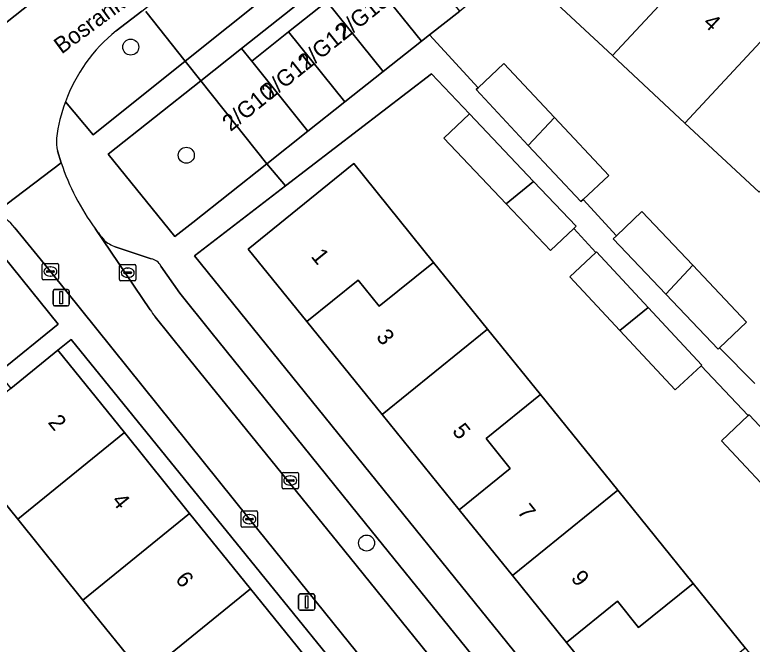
# Model space of a CAD drawing. Extents: x 162344 to 162869, y 381217 to 381818.
# Drawn here: x 162509.92 to 162555.05, y 381655.47 to 381693.96 of the extents above; entities that cross this region are included whole.
import ezdxf

# ---------------------------------------------------------------- set-up
doc = ezdxf.new("R2010")
doc.units = 0
for name, color, linetype in [('IMGEO_Boom', 7, 'Continuous'), ('IMGEO_Erf', 7, 'Continuous'), ('IMGEO_Groenvoorziening', 7, 'Continuous'), ('IMGEO_Kolk', 7, 'Continuous'), ('IMGEO_Lichtmast', 7, 'Continuous'), ('IMGEO_Openbare_ruimte_label', 7, 'Continuous'), ('IMGEO_Pand', 7, 'Continuous'), ('IMGEO_Pand_nummerreeks', 7, 'Continuous'), ('IMGEO_Parkeervlak_open', 7, 'Continuous'), ('IMGEO_Rijbaan_lokaal_open', 7, 'Continuous'), ('IMGEO_Voetpad_open', 7, 'Continuous')]:
    doc.layers.add(name, color=color, linetype=linetype)

msp = doc.modelspace()

# ---------------------------------------------------------------- linework, layer by layer
at = {"layer": 'IMGEO_Boom'}
for centre in [(162517.017, 381691.986), (162520.419, 381685.371), (162531.45, 381661.662)]:
    msp.add_circle(centre, 0.489, dxfattribs=at)
at = {"layer": 'IMGEO_Erf'}
for points in [[(162533.709, 381698.468), (162536.051, 381700.322), (162538.262, 381702.071), (162537.642, 381702.856), (162523.799, 381691.897), (162524.422, 381691.121), (162526.68, 381692.908), (162529.023, 381694.761), (162531.366, 381696.615)], [(162513.38, 381674.107), (162512.565, 381673.447), (162516.63, 381668.417), (162520.622, 381663.477), (162524.355, 381658.858), (162528.316, 381653.955), (162532.138, 381649.227), (162536.056, 381644.377), (162539.798, 381639.748), (162543.769, 381634.833), (162547.709, 381629.957), (162551.438, 381625.343), (162555.512, 381620.301), (162559.239, 381615.69), (162563.247, 381610.73), (162566.934, 381606.168), (162570.843, 381601.33), (162571.832, 381602.129)]]:
    msp.add_lwpolyline(points, close=True, dxfattribs=at)
for points in [[(162555.476, 381683.106), (162550.927, 381687.341), (162546.49, 381691.473), (162541.97, 381695.681), (162544.973, 381698.927), (162544.148, 381699.726), (162541.703, 381697.791), (162539.492, 381696.043), (162537.149, 381694.189), (162535.306, 381692.731), (162538.276, 381689.5), (162539.852, 381690.979), (162542.943, 381687.685), (162546.276, 381684.134), (162544.711, 381682.665), (162546.747, 381680.449), (162548.3, 381681.923), (162551.41, 381678.647), (162554.71, 381675.17), (162553.057, 381673.602), (162555.205, 381671.414)], [(162557.076, 381663.754), (162553.163, 381667.917), (162554.81, 381669.466), (162551.924, 381672.505), (162550.331, 381671.022), (162546.941, 381674.661), (162543.885, 381677.942), (162545.478, 381679.427), (162544.128, 381680.899), (162542.705, 381679.548), (162539.988, 381682.409), (162536.182, 381686.418), (162537.745, 381687.902), (162535.416, 381690.356), (162526.479, 381683.499), (162520.914, 381679.229), (162577.5, 381609.273)], [(162556.089, 381640.253), (162552.756, 381644.372), (162548.172, 381650.035), (162543.687, 381655.577), (162540.376, 381659.668), (162537.119, 381663.693), (162532.399, 381669.524), (162527.802, 381675.205), (162524.214, 381679.638), (162530.663, 381684.862), (162535.551, 381678.822), (162538.854, 381674.741), (162542.092, 381670.741), (162546.831, 381664.885), (162551.436, 381659.194), (162554.627, 381655.252), (162557.729, 381651.419)], [(162541.181, 381624.654), (162537.239, 381629.531), (162533.269, 381634.444), (162529.526, 381639.075), (162525.608, 381643.923), (162521.786, 381648.653), (162517.824, 381653.555), (162514.092, 381658.173), (162510.099, 381663.114), (162506.026, 381668.154)]]:
    msp.add_lwpolyline(points, dxfattribs=at)
at = {"layer": 'IMGEO_Groenvoorziening'}
for points in [[(162513.016, 381688.643), (162514.723, 381686.61), (162520.357, 381691.127), (162517.937, 381694.149)], [(162517.7, 381694.186), (162517.688, 381694.176), (162516.127, 381692.971)]]:
    msp.add_lwpolyline(points, dxfattribs=at)
for points in [[(162521.312, 381689.925), (162515.643, 381685.433), (162519.71, 381680.397), (162520.82, 381681.267), (162525.341, 381684.847)], [(162508.656, 381679.88), (162505.063, 381677.02), (162508.914, 381672.079), (162508.995, 381672.145), (162512.571, 381675.042)]]:
    msp.add_lwpolyline(points, close=True, dxfattribs=at)
msp.add_arc((162522.382, 381685.193), 9.981, 128.8048, 159.7775, dxfattribs=at)
at = {"layer": 'IMGEO_Kolk'}
for p, q in [((162511.602, 381677.835), (162511.602, 381678.687)), ((162511.677, 381678.761), (162512.529, 381678.761)), ((162512.09, 381678.541), (162512.115, 381678.541)), ((162512.603, 381678.687), (162512.603, 381677.835)), ((162516.332, 381677.764), (162516.332, 381678.616)), ((162516.407, 381678.69), (162517.259, 381678.69)), ((162516.82, 381678.47), (162516.845, 381678.47)), ((162517.333, 381678.616), (162517.333, 381677.764)), ((162511.861, 381678.255), (162511.861, 381678.267)), ((162512.299, 381678.218), (162511.901, 381678.218)), ((162511.904, 381678.304), (162512.302, 381678.304)), ((162512.345, 381678.267), (162512.345, 381678.255)), ((162516.591, 381678.184), (162516.591, 381678.196)), ((162517.029, 381678.147), (162516.631, 381678.147)), ((162516.634, 381678.233), (162517.032, 381678.233)), ((162517.075, 381678.196), (162517.075, 381678.184)), ((162512.529, 381677.761), (162511.677, 381677.761)), ((162512.113, 381677.981), (162512.088, 381677.981)), ((162517.259, 381677.69), (162516.407, 381677.69)), ((162516.843, 381677.91), (162516.818, 381677.91)), ((162526.283, 381665.055), (162526.283, 381665.907)), ((162526.358, 381665.981), (162527.21, 381665.981)), ((162527.284, 381665.907), (162527.284, 381665.055)), ((162526.542, 381665.475), (162526.542, 381665.487)), ((162526.98, 381665.438), (162526.582, 381665.438)), ((162526.585, 381665.524), (162526.983, 381665.524)), ((162526.771, 381665.761), (162526.796, 381665.761)), ((162527.026, 381665.487), (162527.026, 381665.475)), ((162527.21, 381664.981), (162526.358, 381664.981)), ((162526.794, 381665.201), (162526.769, 381665.201)), ((162523.855, 381663.625), (162524.707, 381663.625)), ((162523.78, 381662.699), (162523.78, 381663.551)), ((162524.039, 381663.119), (162524.039, 381663.131)), ((162524.082, 381663.168), (162524.48, 381663.168)), ((162524.268, 381663.405), (162524.293, 381663.405)), ((162524.523, 381663.131), (162524.523, 381663.119)), ((162524.781, 381663.551), (162524.781, 381662.699)), ((162524.477, 381663.082), (162524.079, 381663.082)), ((162524.291, 381662.845), (162524.266, 381662.845)), ((162524.707, 381662.625), (162523.855, 381662.625))]:
    msp.add_line(p, q, dxfattribs=at)
for points in [[(162511.602, 381677.835), (162511.602, 381678.687)], [(162511.677, 381678.761), (162512.529, 381678.761)], [(162512.603, 381678.687), (162512.603, 381677.835)], [(162516.332, 381677.764), (162516.332, 381678.616)], [(162516.407, 381678.69), (162517.259, 381678.69)], [(162517.333, 381678.616), (162517.333, 381677.764)], [(162512.529, 381677.761), (162511.677, 381677.761)], [(162517.259, 381677.69), (162516.407, 381677.69)], [(162526.283, 381665.055), (162526.283, 381665.907)], [(162526.358, 381665.981), (162527.21, 381665.981)], [(162527.284, 381665.907), (162527.284, 381665.055)], [(162527.21, 381664.981), (162526.358, 381664.981)], [(162523.855, 381663.625), (162524.707, 381663.625)], [(162523.78, 381662.699), (162523.78, 381663.551)], [(162524.781, 381663.551), (162524.781, 381662.699)], [(162524.707, 381662.625), (162523.855, 381662.625)]]:
    msp.add_lwpolyline(points, dxfattribs=at)
for centre, radius, start, end in [((162511.679, 381678.685), 0.0765, 91.552, 178.448), ((162511.679, 381678.685), 0.0765, 91.552, 178.448), ((162512.527, 381678.685), 0.0765, 1.552, 88.448), ((162512.527, 381678.685), 0.0765, 1.552, 88.448), ((162516.409, 381678.614), 0.0765, 91.552, 178.448), ((162516.409, 381678.614), 0.0765, 91.552, 178.448), ((162517.257, 381678.614), 0.0765, 1.552, 88.448), ((162517.257, 381678.614), 0.0765, 1.552, 88.448), ((162511.901, 381678.264), 0.0403, 85.8775, 175.7526), ((162511.898, 381678.254), 0.0366, 178.938, 274.7102), ((162512.302, 381678.261), 0.043, 264.8664, 352.4533), ((162512.306, 381678.266), 0.0386, 1.7309, 96.639), ((162516.631, 381678.193), 0.0403, 85.8775, 175.7526), ((162516.628, 381678.183), 0.0366, 178.938, 274.7102), ((162517.032, 381678.19), 0.043, 264.8664, 352.4533), ((162517.036, 381678.195), 0.0386, 1.7309, 96.639), ((162511.679, 381677.837), 0.0765, 181.552, 268.448), ((162511.679, 381677.837), 0.0765, 181.552, 268.448), ((162512.527, 381677.837), 0.0765, 271.552, 358.448), ((162512.527, 381677.837), 0.0765, 271.552, 358.448), ((162516.409, 381677.766), 0.0765, 181.552, 268.448), ((162516.409, 381677.766), 0.0765, 181.552, 268.448), ((162517.257, 381677.766), 0.0765, 271.552, 358.448), ((162517.257, 381677.766), 0.0765, 271.552, 358.448), ((162526.36, 381665.905), 0.0765, 91.552, 178.448), ((162526.36, 381665.905), 0.0765, 91.552, 178.448), ((162527.208, 381665.905), 0.0765, 1.552, 88.448), ((162527.208, 381665.905), 0.0765, 1.552, 88.448), ((162526.582, 381665.484), 0.0403, 85.8775, 175.7526), ((162526.579, 381665.474), 0.0366, 178.938, 274.7102), ((162526.983, 381665.481), 0.043, 264.8664, 352.4533), ((162526.987, 381665.486), 0.0386, 1.7309, 96.639), ((162526.36, 381665.057), 0.0765, 181.552, 268.448), ((162526.36, 381665.057), 0.0765, 181.552, 268.448), ((162527.208, 381665.057), 0.0765, 271.552, 358.448), ((162527.208, 381665.057), 0.0765, 271.552, 358.448), ((162523.857, 381663.549), 0.0765, 91.552, 178.448), ((162523.857, 381663.549), 0.0765, 91.552, 178.448), ((162524.705, 381663.549), 0.0765, 1.552, 88.448), ((162524.705, 381663.549), 0.0765, 1.552, 88.448), ((162524.079, 381663.128), 0.0403, 85.8775, 175.7526), ((162524.076, 381663.118), 0.0366, 178.938, 274.7102), ((162524.48, 381663.125), 0.043, 264.8664, 352.4533), ((162524.484, 381663.13), 0.0386, 1.7309, 96.639), ((162523.857, 381662.701), 0.0765, 181.552, 268.448), ((162523.857, 381662.701), 0.0765, 181.552, 268.448), ((162524.705, 381662.701), 0.0765, 271.552, 358.448), ((162524.705, 381662.701), 0.0765, 271.552, 358.448)]:
    msp.add_arc(centre, radius, start, end, dxfattribs=at)
for centre, major_axis, ratio, start_param, end_param in [((162512.089, 381678.261), (-0.387, 0.002), 0.722429, 4.712389, 7.853982), ((162512.114, 381678.261), (-0.39, 0.002), 0.717154, 1.570796, 4.712389), ((162516.819, 381678.19), (-0.387, 0.002), 0.722429, 4.712389, 7.853982), ((162516.844, 381678.19), (-0.39, 0.002), 0.717154, 1.570796, 4.712389), ((162526.77, 381665.481), (-0.387, 0.002), 0.722429, 4.712389, 7.853982), ((162526.795, 381665.481), (-0.39, 0.002), 0.717154, 1.570796, 4.712389), ((162524.267, 381663.125), (-0.387, 0.002), 0.722429, 4.712389, 7.853982), ((162524.292, 381663.125), (-0.39, 0.002), 0.717154, 1.570796, 4.712389)]:
    msp.add_ellipse(centre, major_axis=major_axis, ratio=ratio, start_param=start_param, end_param=end_param, dxfattribs=at)
at = {"layer": 'IMGEO_Lichtmast'}
for p, q in [((162512.363, 381677.159), (162513.153, 381677.159)), ((162513.153, 381677.159), (162512.363, 381677.159)), ((162512.263, 381676.259), (162512.263, 381677.059)), ((162512.263, 381677.059), (162512.263, 381676.259)), ((162513.253, 381677.059), (162513.253, 381676.259)), ((162513.253, 381676.259), (162513.253, 381677.059)), ((162513.153, 381676.159), (162512.363, 381676.159)), ((162512.363, 381676.159), (162513.153, 381676.159)), ((162527.292, 381657.653), (162527.292, 381658.453)), ((162527.292, 381658.453), (162527.292, 381657.653)), ((162527.392, 381658.553), (162528.182, 381658.553)), ((162528.182, 381658.553), (162527.392, 381658.553)), ((162528.282, 381658.453), (162528.282, 381657.653)), ((162528.282, 381657.653), (162528.282, 381658.453)), ((162528.182, 381657.553), (162527.392, 381657.553)), ((162527.392, 381657.553), (162528.182, 381657.553))]:
    msp.add_line(p, q, dxfattribs=at)
for points in [[(162512.683, 381677.034), (162512.833, 381677.034), (162512.833, 381676.284), (162512.683, 381676.284), (162512.683, 381677.034)], [(162527.712, 381658.428), (162527.862, 381658.428), (162527.862, 381657.678), (162527.712, 381657.678), (162527.712, 381658.428)]]:
    msp.add_lwpolyline(points, dxfattribs=at)
for centre, start, end in [((162512.363, 381677.059), 90, 180), ((162512.363, 381677.059), 90, 180), ((162513.153, 381677.059), 0, 90), ((162513.153, 381677.059), 360, 90), ((162512.363, 381676.259), 180, 270), ((162512.363, 381676.259), 180, 270), ((162513.153, 381676.259), 270, 0), ((162513.153, 381676.259), 270, 0), ((162527.392, 381658.453), 90, 180), ((162527.392, 381658.453), 90, 180), ((162528.182, 381658.453), 0, 90), ((162528.182, 381658.453), 360, 90), ((162527.392, 381657.653), 180, 270), ((162527.392, 381657.653), 180, 270), ((162528.182, 381657.653), 270, 0), ((162528.182, 381657.653), 270, 0)]:
    msp.add_arc(centre, 0.1, start, end, dxfattribs=at)
at = {"layer": 'IMGEO_Pand'}
for points in [[(162552.208, 381697.599), (162547.662, 381701.832), (162544.973, 381698.927), (162541.97, 381695.681), (162546.49, 381691.473)], [(162533.709, 381698.468), (162531.366, 381696.615), (162534.807, 381692.336), (162535.306, 381692.731), (162537.149, 381694.189)], [(162556.645, 381693.468), (162552.208, 381697.599), (162546.49, 381691.473), (162550.927, 381687.341)], [(162531.366, 381696.615), (162529.023, 381694.761), (162532.464, 381690.482), (162534.807, 381692.336)], [(162529.023, 381694.761), (162526.68, 381692.908), (162530.121, 381688.629), (162532.464, 381690.482)], [(162561.194, 381689.233), (162556.645, 381693.468), (162550.927, 381687.341), (162555.476, 381683.106)], [(162526.68, 381692.908), (162524.422, 381691.121), (162527.863, 381686.842), (162530.121, 381688.629)], [(162524.422, 381691.121), (162523.799, 381691.897), (162521.312, 381689.925), (162525.341, 381684.847), (162527.863, 381686.842)], [(162538.276, 381689.5), (162538.148, 381689.38), (162541.345, 381685.973), (162542.943, 381687.685), (162539.852, 381690.979)], [(162537.745, 381687.902), (162536.182, 381686.418), (162539.988, 381682.409), (162541.669, 381683.768)], [(162542.943, 381687.685), (162541.345, 381685.973), (162544.572, 381682.535), (162544.711, 381682.665), (162546.276, 381684.134)], [(162530.663, 381684.862), (162524.214, 381679.638), (162527.802, 381675.205), (162530.933, 381677.736), (162532.227, 381676.135), (162535.551, 381678.822)], [(162541.669, 381683.768), (162539.988, 381682.409), (162542.705, 381679.548), (162544.128, 381680.899), (162544.173, 381680.942), (162544.268, 381681.031)], [(162546.747, 381680.449), (162546.55, 381680.262), (162549.761, 381676.88), (162551.41, 381678.647), (162548.3, 381681.923)], [(162545.478, 381679.427), (162543.885, 381677.942), (162546.941, 381674.661), (162548.684, 381676.069), (162545.52, 381679.466)], [(162535.551, 381678.822), (162532.227, 381676.135), (162530.933, 381677.736), (162527.802, 381675.205), (162532.399, 381669.524), (162538.854, 381674.741)], [(162551.41, 381678.647), (162549.761, 381676.88), (162552.96, 381673.51), (162553.057, 381673.602), (162554.71, 381675.17)], [(162548.684, 381676.069), (162546.941, 381674.661), (162550.331, 381671.022), (162551.924, 381672.505), (162551.966, 381672.545)], [(162542.092, 381670.741), (162538.854, 381674.741), (162532.399, 381669.524), (162537.119, 381663.693), (162540.243, 381666.217), (162538.762, 381668.049)], [(162512.565, 381673.447), (162509.673, 381671.105), (162506.026, 381668.154), (162510.099, 381663.114), (162516.63, 381668.417)], [(162542.092, 381670.741), (162538.762, 381668.049), (162540.243, 381666.217), (162537.119, 381663.693), (162540.376, 381659.668), (162546.831, 381664.885)], [(162554.81, 381669.466), (162553.163, 381667.917), (162557.076, 381663.754), (162558.89, 381665.22), (162554.857, 381669.51)], [(162520.622, 381663.477), (162516.63, 381668.417), (162510.099, 381663.114), (162514.092, 381658.173)], [(162551.436, 381659.194), (162546.831, 381664.885), (162540.376, 381659.668), (162543.687, 381655.577), (162546.806, 381658.098), (162548.1, 381656.497)], [(162524.355, 381658.858), (162520.622, 381663.477), (162514.092, 381658.173), (162517.824, 381653.555)], [(162551.436, 381659.194), (162548.1, 381656.497), (162546.806, 381658.098), (162543.687, 381655.577), (162548.172, 381650.035), (162554.627, 381655.252)], [(162528.316, 381653.955), (162524.355, 381658.858), (162517.824, 381653.555), (162521.786, 381648.653)]]:
    msp.add_lwpolyline(points, close=True, dxfattribs=at)
at = {"layer": 'IMGEO_Parkeervlak_open'}
for points in [[(162517.937, 381694.149), (162520.357, 381691.127), (162539.084, 381706.089)], [(162499.727, 381685.849), (162522.199, 381703.639)], [(162514.84, 381680.884), (162518.207, 381675.915)], [(162518.266, 381679.033), (162516.071, 381679.775)], [(162531.393, 381662.847), (162521.914, 381674.577), (162520.017, 381676.937), (162518.865, 381678.599)], [(162518.517, 381675.491), (162520.356, 381673.209), (162529.685, 381661.69), (162552.836, 381633.078), (162555.033, 381630.367), (162573.231, 381607.826), (162574.574, 381606.188)], [(162575.451, 381608.462), (162575.072, 381608.955), (162554.987, 381633.73), (162531.393, 381662.847)]]:
    msp.add_lwpolyline(points, dxfattribs=at)
for centre, radius, start, end in [((162527.152, 381689.885), 15.251, 216.1692, 219.4898), ((162516.925, 381681.989), 2.373, 229.4521, 248.9144), ((162518.148, 381678.24), 0.801, 26.5943, 81.556), ((162525.188, 381680.694), 8.46, 214.3928, 217.9507)]:
    msp.add_arc(centre, radius, start, end, dxfattribs=at)
at = {"layer": 'IMGEO_Rijbaan_lokaal_open'}
for points in [[(162536.476, 381714.949), (162534.376, 381713.298), (162524.911, 381705.794), (162522.199, 381703.639), (162499.727, 381685.849), (162498.226, 381684.626), (162498.069, 381684.526), (162479.74, 381669.953), (162476.682, 381667.526), (162476.099, 381667.062), (162478.985, 381663.489), (162479.173, 381663.648), (162479.827, 381664.177), (162479.911, 381664.241), (162502.297, 381681.971)], [(162516.127, 381692.971), (162517.688, 381694.176), (162517.7, 381694.186), (162533.842, 381706.991)], [(162508.84, 381681.944), (162512.763, 381684.914), (162512.542, 381685.64)], [(162512.763, 381684.914), (162508.84, 381681.944)], [(162509.921, 381680.927), (162512.103, 381678.261), (162524.281, 381663.125), (162536.447, 381648.07), (162546.437, 381635.708), (162550.263, 381630.982), (162552.836, 381633.078), (162529.685, 381661.69), (162520.356, 381673.209)], [(162518.207, 381675.915), (162514.84, 381680.884)], [(162520.356, 381673.209), (162518.517, 381675.491)]]:
    msp.add_lwpolyline(points, dxfattribs=at)
for centre, radius, start, end in [((162522.382, 381685.193), 9.981, 128.8048, 159.7775), ((162522.376, 381685.192), 9.976, 159.7597, 172.9213), ((162515.116, 381686.251), 2.645, 176.3103, 193.3506), ((162526.741, 381689.568), 14.733, 198.4147, 216.1171), ((162505.532, 381677.345), 5.666, 39.221, 54.2736), ((162525.188, 381680.694), 8.46, 214.3928, 217.9507)]:
    msp.add_arc(centre, radius, start, end, dxfattribs=at)
at = {"layer": 'IMGEO_Voetpad_open'}
msp.add_lwpolyline([(162537.642, 381702.856), (162540.132, 381704.823), (162539.084, 381706.089), (162520.357, 381691.127), (162521.312, 381689.925), (162523.799, 381691.897)], close=True, dxfattribs=at)
for points in [[(162555.205, 381671.414), (162553.057, 381673.602), (162552.96, 381673.51), (162549.761, 381676.88), (162546.55, 381680.262), (162546.747, 381680.449), (162544.711, 381682.665), (162544.572, 381682.535), (162541.345, 381685.973), (162538.148, 381689.38), (162538.276, 381689.5), (162535.306, 381692.731), (162534.807, 381692.336), (162532.464, 381690.482), (162530.121, 381688.629), (162527.863, 381686.842), (162525.341, 381684.847), (162526.479, 381683.499), (162535.416, 381690.356), (162537.745, 381687.902), (162541.669, 381683.768), (162544.268, 381681.031), (162544.173, 381680.942), (162544.128, 381680.899), (162545.478, 381679.427), (162545.52, 381679.466), (162548.684, 381676.069), (162551.966, 381672.545), (162551.924, 381672.505), (162554.81, 381669.466), (162554.857, 381669.51), (162558.89, 381665.22)], [(162582.48, 381607.587), (162580.601, 381609.937), (162579.694, 381611.087), (162577.5, 381609.273), (162520.914, 381679.229), (162526.479, 381683.499), (162525.341, 381684.847), (162520.82, 381681.267), (162519.71, 381680.397), (162515.643, 381685.433), (162521.312, 381689.925), (162520.357, 381691.127), (162514.723, 381686.61), (162513.016, 381688.643)], [(162512.542, 381685.64), (162512.763, 381684.914)], [(162508.84, 381681.944), (162504.138, 381678.21), (162505.063, 381677.02), (162508.656, 381679.88), (162512.571, 381675.042), (162508.995, 381672.145), (162508.914, 381672.079), (162509.05, 381671.905), (162509.673, 381671.105), (162512.565, 381673.447), (162513.38, 381674.107), (162571.832, 381602.129), (162570.843, 381601.33), (162571.787, 381600.176), (162573.538, 381598.034), (162573.688, 381597.851), (162577.947, 381592.831), (162582.764, 381586.934), (162583.699, 381585.765), (162585.923, 381586.92), (162579.594, 381594.706), (162576.33, 381598.754)], [(162576.33, 381598.754), (162575.4, 381598.003), (162572.268, 381601.906), (162573.172, 381602.64), (162568.008, 381609.06), (162557.077, 381622.564), (162552.464, 381628.263), (162550.263, 381630.982), (162546.437, 381635.708), (162536.447, 381648.07), (162524.281, 381663.125), (162512.103, 381678.261), (162509.921, 381680.927)], [(162516.071, 381679.775), (162518.266, 381679.033)], [(162518.865, 381678.599), (162520.017, 381676.937), (162521.914, 381674.577), (162531.393, 381662.847), (162554.987, 381633.73), (162575.072, 381608.955), (162575.451, 381608.462)]]:
    msp.add_lwpolyline(points, dxfattribs=at)
for centre, radius, start, end in [((162522.376, 381685.192), 9.976, 159.7597, 172.9213), ((162515.116, 381686.251), 2.645, 176.3103, 193.3506), ((162526.741, 381689.568), 14.733, 198.4147, 216.1171), ((162505.532, 381677.345), 5.666, 39.221, 54.2736), ((162527.152, 381689.885), 15.251, 216.1692, 219.4898), ((162516.925, 381681.989), 2.373, 229.4521, 248.9144), ((162518.148, 381678.24), 0.801, 26.5943, 81.556)]:
    msp.add_arc(centre, radius, start, end, dxfattribs=at)

# ---------------------------------------------------------------- texts
at = {"layer": 'IMGEO_Openbare_ruimte_label'}
msp.add_text('Bosranklaan', height=1, rotation=36.3771, dxfattribs=at).set_placement((162512.788, 381691.526))
at = {"layer": 'IMGEO_Pand_nummerreeks'}
for s, rotation, p in [('2/G13', 38.7778, (162530.076, 381692.369)), ('4', 316.9766, (162551.987, 381693.397)), ('2/G12', 38.7778, (162527.753, 381690.503)), ('2/G11', 38.7778, (162525.526, 381688.714)), ('2/G10', 38.7778, (162523.125, 381686.785)), ('1', 308.9437, (162528.008, 381679.175)), ('3', 308.9437, (162531.991, 381674.247)), ('2', 309.0755, (162511.912, 381669.021)), ('5', 308.9437, (162536.646, 381668.488)), ('4', 309.0755, (162515.807, 381664.223)), ('7', 308.9437, (162540.631, 381663.557)), ('9', 308.9437, (162543.912, 381659.497)), ('6', 309.0755, (162519.702, 381659.427))]:
    msp.add_text(s, height=1, rotation=rotation, dxfattribs=at).set_placement(p)

doc.saveas('drawing.dxf')
